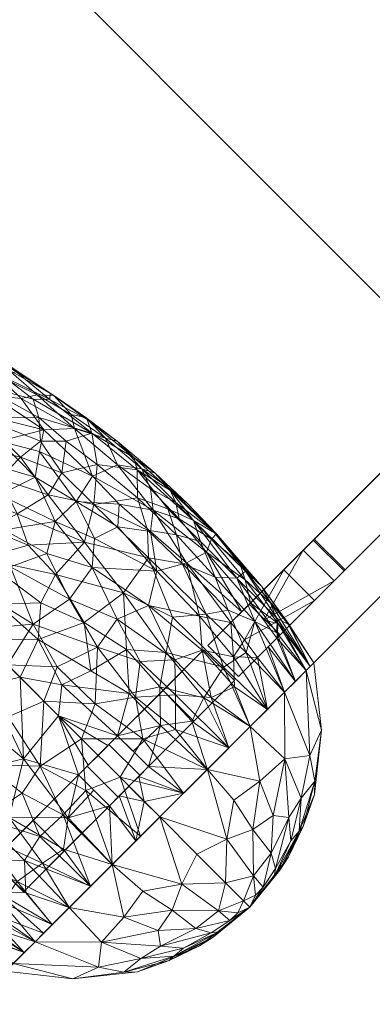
# Model space of a CAD drawing. Header units: inches. Extents: x -774 to 289, y -440 to 407.
# Tile 577 of 656: x 249.45 to 257.53, y 3.12 to 25.71. Entities that reach past the tile are written whole.
import ezdxf

# ---------------------------------------------------------------- set-up
doc = ezdxf.new("R2010")
doc.units = ezdxf.units.IN
doc.header["$MEASUREMENT"] = 0
doc.layers.add('L-SITE', color=91, linetype='Continuous', lineweight=9)

# ---------------------------------------------------------------- blocks, each defined once
blk = doc.blocks.new('Wind Power Generator - 30_ High-322784-_3D_')
at = {"layer": 'L-SITE'}
mesh = blk.add_polyface(dxfattribs=at)
corners = [(12, -12, 4), (12, 12, 4), (-12, 12, 4), (-12, -12, 4)]
mesh.append_faces([[corners[k] for k in face] for face in [(3, 0, 1, 2)]])
mesh = blk.add_polyface(dxfattribs=at)
corners = [(12, -12), (-12, -12), (-12, 12), (12, 12)]
mesh.append_faces([[corners[k] for k in face] for face in [(2, 3, 0, 1)]])
mesh = blk.add_polyface(dxfattribs=at)
corners = [(12, 12, 4), (12, -12, 4), (12, -12), (12, 12)]
mesh.append_faces([[corners[k] for k in face] for face in [(0, 1, 2, 3)]])
mesh = blk.add_polyface(dxfattribs=at)
corners = [(3.534, -1.254, 364), (3.919, -1.073, 364.614), (4.119, -2.446, 364.297), (3.744, -0.986, 369.612), (4.222, -1.152, 368.847), (3.756, -0.143, 369.16), (4.545, -2.965, 364.826), (4.529, -2.192, 365.216), (4.862, -3.167, 365.527), (4.801, -2.284, 366.075), (5.12, -3.443, 366.625), (4.436, -0.688, 366.343), (4.508, -1.264, 365.912), (4.246, -0.509, 365.719), (4.283, -1.179, 365.278), (4.398, -3.838, 364.215), (3.639, -2.57, 363.638), (4.89, -2.439, 367.583), (4.62, -2.347, 368.645), (4.991, -3.445, 368.203), (4.089, -2.078, 369.592), (4.534, -1.081, 367.714), (4.868, -2.205, 366.838), (3.583, -2.649, 370.446), (4.518, -3.562, 369.485), (4.724, -3.172, 368.87), (4.34, -0.182, 367.186), (4.651, -1.394, 366.565), (3.901, 1.04, 366.141), (3.958, 1.166, 367.074), (4.221, 0.027, 366.263), (3.808, 0.376, 365.264), (3.949, -0.404, 365.047), (3.509, 0.078, 364.566), (4.248, -0.53, 368.296), (4.127, 0.527, 367.346), (4.054, 0.297, 368.126), (5.099, -3.349, 367.418), (3.703, 1.019, 368.512), (3.918, 1.025, 367.8)]
mesh.append_faces([[corners[k] for k in face] for face in [(0, 1, 2), (3, 4, 5), (6, 2, 7), (8, 9, 10), (11, 12, 13), (12, 7, 14), (9, 7, 12), (15, 16, 2), (17, 18, 19), (18, 4, 20), (4, 18, 21), (17, 22, 21), (20, 4, 3), (23, 24, 20), (18, 17, 21), (24, 25, 20), (18, 25, 19), (26, 21, 27), (8, 7, 9), (28, 29, 30), (31, 28, 30), (14, 32, 13), (33, 32, 1), (27, 11, 26), (34, 4, 21), (32, 33, 31), (13, 31, 30), (1, 32, 14), (31, 13, 32), (11, 13, 30), (1, 14, 7), (11, 30, 26), (12, 11, 27), (35, 30, 29), (34, 26, 36), (12, 27, 9), (13, 12, 14), (27, 22, 9), (10, 9, 22), (6, 7, 8), (1, 7, 2), (21, 22, 27), (22, 17, 37), (34, 5, 4), (5, 36, 38), (39, 38, 36), (35, 36, 26), (36, 35, 39), (30, 35, 26), (20, 25, 18), (26, 34, 21), (5, 34, 36)]], dxfattribs={"vtx0": -1, "vtx1": -1, "vtx2": -1})
mesh = blk.add_polyface(dxfattribs=at)
corners = [(3.497, -3.304, 363.278), (3.639, -2.57, 363.638), (4.398, -3.838, 364.215), (5.126, -4.671, 368.483), (5.271, -4.375, 367.481), (4.991, -3.445, 368.203), (3.98, -4.125, 363.57), (3.493, -4.467, 363.005), (4.871, -6.915, 364.381), (4.44, -5.381, 363.887), (5.026, -5.604, 364.904), (4.7, -5.266, 369.681), (4.003, -5.861, 370.727), (4.818, -6.461, 369.676), (4.915, -4.316, 365.062), (5.265, -4.971, 365.918), (5.266, -6, 368.516), (3.76, -5.529, 363.071), (5.405, -5.218, 366.918), (5.415, -5.75, 367.691), (5.092, -4.035, 365.769), (3.095, -5.513, 362.53), (3.577, -3.902, 370.797), (3.413, -4.963, 371.152), (3.99, -4.83, 370.576), (4.164, -3.97, 370.161), (3.583, -2.649, 370.446), (5.279, -4.323, 366.743), (5.099, -3.349, 367.418), (4.724, -3.172, 368.87), (4.578, -4.387, 369.659), (4.518, -3.562, 369.485), (3.235, -6.323, 371.452), (4.415, -6.265, 363.721), (4.545, -2.965, 364.826), (4.862, -3.167, 365.527), (4.89, -2.439, 367.583), (4.119, -2.446, 364.297), (5.358, -6.063, 365.826), (5.504, -6.351, 366.957), (5.12, -3.443, 366.625), (4.868, -2.205, 366.838)]
mesh.append_faces([[corners[k] for k in face] for face in [(0, 1, 2), (3, 4, 5), (6, 7, 0), (8, 9, 10), (11, 12, 13), (14, 15, 10), (11, 16, 3), (6, 9, 17), (18, 4, 19), (20, 15, 14), (17, 21, 7), (22, 23, 24), (25, 26, 22), (27, 28, 4), (3, 16, 19), (29, 3, 5), (22, 24, 25), (30, 3, 31), (32, 12, 23), (33, 17, 9), (14, 10, 9), (14, 9, 2), (34, 14, 2), (20, 14, 35), (16, 11, 13), (36, 5, 28), (4, 18, 27), (14, 34, 35), (2, 37, 34), (0, 2, 6), (9, 6, 2), (23, 12, 24), (12, 11, 24), (25, 30, 31), (30, 24, 11), (26, 25, 31), (24, 30, 25), (3, 30, 11), (38, 10, 15), (18, 38, 15), (18, 19, 39), (3, 19, 4), (38, 18, 39), (27, 40, 28), (18, 15, 27), (20, 27, 15), (17, 7, 6), (3, 29, 31), (35, 40, 20), (27, 20, 40), (4, 28, 5), (41, 28, 40)]], dxfattribs={"vtx0": -1, "vtx1": -1, "vtx2": -1})
mesh = blk.add_polyface(dxfattribs=at)
corners = [(0.645, -3.694, 361.86), (1.258, -3.533, 362.005), (1.284, -4.506, 361.845), (0.593, -4.504, 361.721), (0, -3.75, 361.81), (2.63, -4.176, 362.442), (1.814, -3.282, 362.231), (2.301, -2.961, 362.518), (2.132, -4.817, 362.087), (0.787, -5.594, 361.612), (0, -5.917, 361.526), (0, -4.813, 361.645), (3.095, -5.513, 362.53), (3.493, -4.467, 363.005), (2.715, -2.587, 362.851), (2.952, -3.49, 362.789), (3.497, -3.304, 363.278), (2.893, -3.909, 371.342), (3.577, -3.902, 370.797), (3.025, -2.984, 371.035), (0.897, -3.74, 372.11), (1.3, -4.916, 372.209), (1.901, -4.565, 371.97), (0, -6.263, 372.499), (0.831, -5.927, 372.411), (0, -5.101, 372.391), (0.567, -4.7, 372.31), (0, -3.982, 372.23), (2.23, -3.882, 371.712), (2.607, -4.769, 371.671), (1.635, -5.519, 361.814), (2.275, -5.453, 371.931), (1.607, -3.196, 371.825), (0, -2.909, 372.027), (2.443, -5.89, 362.104), (1.546, -6.599, 372.297), (3.235, -6.323, 371.452), (3.413, -4.963, 371.152), (3.583, -2.649, 370.446), (2.264, -3.03, 371.516), (0.904, -2.637, 371.886), (2.244, -6.379, 372.028), (3.76, -5.529, 363.071), (3.457, -6.426, 362.71)]
mesh.append_faces([[corners[k] for k in face] for face in [(23, 24, 25), (4, 3, 11)]], dxfattribs={"vtx0": -1, "vtx1": -1})
mesh.append_faces([[corners[k] for k in face] for face in [(5, 8, 6), (12, 5, 13), (13, 5, 15), (16, 15, 14), (0, 2, 3), (17, 18, 19), (20, 21, 22), (28, 29, 17), (8, 30, 2), (22, 31, 29), (22, 32, 20), (2, 30, 9), (13, 15, 16), (5, 7, 15), (8, 34, 30), (35, 21, 24), (29, 31, 36), (37, 18, 17), (8, 2, 1), (12, 8, 5), (26, 24, 21), (9, 11, 3), (12, 34, 8), (38, 19, 18), (9, 3, 2), (39, 28, 17), (39, 17, 19), (37, 17, 29), (36, 37, 29), (32, 28, 39), (22, 29, 28), (32, 40, 20), (33, 20, 40), (26, 20, 27), (22, 28, 32), (31, 21, 41), (21, 31, 22), (24, 26, 25), (20, 26, 21), (42, 43, 12), (21, 35, 41)]], dxfattribs={"vtx0": -1, "vtx1": -1, "vtx2": -1})
mesh.append_faces([[corners[k] for k in face] for face in [(3, 4, 0), (5, 6, 7), (9, 10, 11), (26, 27, 25)]], dxfattribs={"vtx0": -1, "vtx2": -1})
mesh.append_faces([[corners[k] for k in face] for face in [(0, 1, 2), (7, 14, 15), (1, 6, 8), (33, 27, 20)]], dxfattribs={"vtx1": -1, "vtx2": -1})
mesh = blk.add_polyface(dxfattribs=at)
corners = [(-1.943, -6.375, 372.152), (-1.41, -7.313, 372.358), (-0.957, -5.966, 372.393), (-0.636, -7.062, 372.499), (-1.269, -8.848, 372.349), (0, -7.469, 372.541), (0, -6.263, 372.499), (-2.006, -8.387, 372.146), (0, -9.46, 361.555), (-1.115, -9.239, 361.649), (0, -8.242, 361.471), (-1.949, -5.116, 372.029), (-2.859, -6.039, 371.679), (-0.835, -7.92, 361.525), (0, -7.06, 361.465), (0, -8.715, 372.506), (0, -5.917, 361.526), (-1.182, -6.854, 361.599), (-1.845, -9.387, 361.87), (-1.978, -8.317, 361.84), (-2.002, -7.178, 361.837), (-1.647, -6.08, 361.767), (-2.448, -9.564, 371.851), (-3.49, -8.914, 362.758), (-3.955, -8.025, 363.127), (-3.155, -8.009, 362.451), (-2.8, -6.884, 362.231), (-0.815, -5.603, 361.616), (-3.96, -9.353, 363.248), (-3.614, -6.813, 362.818), (-2.553, -5.735, 362.176), (-3.558, -7.512, 371.248), (-3.562, -6.099, 371.175), (-3.165, -5.35, 362.6), (-4.132, -5.858, 363.417), (-2.116, -7.417, 372.121), (-2.767, -7.795, 371.799), (-2.536, -7.918, 362.077), (-2.884, -9.169, 362.349), (-3.166, -9.48, 371.427), (-3.528, -8.609, 371.235), (-4.198, -8.287, 370.595), (-4.124, -6.777, 370.678)]
mesh.append_faces([[corners[k] for k in face] for face in [(8, 9, 10), (5, 4, 15)]], dxfattribs={"vtx0": -1, "vtx1": -1})
mesh.append_faces([[corners[k] for k in face] for face in [(0, 1, 2), (3, 4, 5), (4, 1, 7), (2, 1, 3), (11, 12, 0), (9, 13, 10), (18, 19, 9), (19, 17, 13), (20, 21, 17), (4, 7, 22), (0, 2, 11), (23, 24, 25), (26, 21, 20), (19, 13, 9), (17, 14, 13), (16, 17, 27), (21, 27, 17), (23, 28, 24), (26, 29, 30), (31, 12, 32), (30, 29, 33), (34, 33, 29), (7, 35, 36), (36, 0, 12), (20, 17, 19), (19, 37, 20), (37, 26, 20), (37, 38, 25), (38, 19, 18), (12, 31, 36), (22, 36, 39), (40, 36, 31), (36, 40, 39), (41, 40, 31), (38, 23, 25), (25, 24, 29), (38, 37, 19), (26, 37, 25), (29, 26, 25), (26, 30, 21), (2, 3, 6), (4, 3, 1), (35, 7, 1), (36, 22, 7), (1, 0, 35), (0, 36, 35), (31, 32, 42)]], dxfattribs={"vtx0": -1, "vtx1": -1, "vtx2": -1})
mesh.append_faces([[corners[k] for k in face] for face in [(13, 14, 10)]], dxfattribs={"vtx0": -1, "vtx2": -1})
mesh.append_faces([[corners[k] for k in face] for face in [(5, 6, 3), (16, 14, 17)]], dxfattribs={"vtx1": -1, "vtx2": -1})
mesh = blk.add_polyface(dxfattribs=at)
corners = [(4.66, -10, 364.309), (4.556, -8.312, 363.873), (5.056, -8.464, 364.785), (3.902, -9.389, 363.193), (3.941, -7.965, 363.11), (4.871, -6.915, 364.381), (4.485, -7.219, 363.751), (4.415, -6.265, 363.721), (5.54, -7.366, 366.943), (5.515, -8.329, 366.662), (5.484, -6.822, 366.305), (5.412, -9.191, 366.203), (5.346, -8.338, 365.605), (5.154, -7.482, 364.964), (4.475, -8.251, 370.246), (4.455, -7.146, 370.289), (4.022, -7.619, 370.812), (5.358, -6.063, 365.826), (5.364, -7.16, 365.626), (5.172, -6.527, 365.086), (5.352, -7.739, 368.434), (5.502, -8.279, 367.529), (5.473, -6.879, 367.792), (5.415, -5.75, 367.691), (5.266, -6, 368.516), (4.003, -5.861, 370.727), (4.818, -6.461, 369.676), (5.133, -8.191, 369.059), (5.129, -7.136, 369.087), (5.393, -9.908, 367.018), (5.234, -9.538, 365.531), (5.122, -9.379, 368.869), (5.377, -9.407, 367.892), (4.789, -9.01, 369.675), (4.022, -6.614, 363.221), (5.026, -5.604, 364.904), (4.848, -7.696, 369.684), (4.048, -9.464, 370.641), (4.464, -9.752, 370.06), (3.76, -5.529, 363.071), (4.44, -5.381, 363.887), (5.504, -6.351, 366.957)]
mesh.append_faces([[corners[k] for k in face] for face in [(0, 1, 2), (3, 4, 1), (5, 6, 7), (8, 9, 10), (1, 6, 5), (11, 12, 9), (13, 12, 2), (14, 15, 16), (17, 10, 18), (1, 5, 2), (2, 5, 13), (18, 13, 19), (18, 19, 17), (20, 21, 22), (22, 23, 24), (25, 15, 26), (27, 20, 28), (9, 21, 29), (2, 12, 30), (9, 12, 18), (20, 31, 32), (31, 27, 33), (9, 8, 21), (24, 26, 28), (6, 4, 34), (17, 19, 35), (14, 33, 36), (15, 14, 36), (37, 14, 16), (15, 36, 26), (25, 16, 15), (28, 26, 36), (27, 28, 36), (24, 28, 20), (33, 27, 36), (31, 20, 27), (14, 38, 33), (4, 6, 1), (7, 6, 34), (39, 7, 34), (5, 7, 40), (19, 5, 35), (12, 13, 18), (5, 19, 13), (10, 17, 41), (8, 10, 41), (9, 18, 10), (22, 8, 41), (23, 22, 41), (24, 20, 22), (22, 21, 8), (20, 32, 21)]], dxfattribs={"vtx0": -1, "vtx1": -1, "vtx2": -1})
mesh = blk.add_polyface(dxfattribs=at)
corners = [(3.25, -8.384, 362.534), (3.941, -7.965, 363.11), (3.902, -9.389, 363.193), (1.748, -8.234, 361.754), (0.787, -9.121, 361.581), (0.771, -7.899, 361.516), (0, -5.917, 361.526), (1.077, -6.821, 361.578), (0, -7.06, 361.465), (0, -8.242, 361.471), (2.794, -9.698, 362.357), (2.519, -8.105, 362.073), (1.635, -5.519, 361.814), (2.07, -6.999, 361.868), (0, -7.469, 372.541), (0.554, -8.271, 372.5), (0.905, -7.148, 372.463), (3.446, -8.964, 371.272), (3.05, -7.775, 371.625), (2.773, -9.434, 371.689), (0.831, -5.927, 372.411), (0, -6.263, 372.499), (2.244, -6.379, 372.028), (1.93, -7.621, 372.194), (0, -8.715, 372.506), (2.952, -6.859, 362.325), (2.443, -5.89, 362.104), (3.095, -5.513, 362.53), (0, -9.46, 361.555), (0.787, -5.594, 361.612), (1.546, -6.599, 372.297), (2.205, -9.161, 361.991), (3.457, -6.426, 362.71), (1.256, -8.513, 372.372), (1.509, -9.502, 372.227), (2.173, -8.744, 372.057), (3.235, -6.323, 371.452), (4.022, -7.619, 370.812), (1.555, -9.664, 361.805), (4.003, -5.861, 370.727), (2.275, -5.453, 371.931), (0.634, -10, 372.344), (3.76, -5.529, 363.071), (4.022, -6.614, 363.221), (4.048, -9.464, 370.641)]
mesh.append_faces([[corners[k] for k in face] for face in [(6, 7, 8), (14, 16, 21)]], dxfattribs={"vtx0": -1, "vtx1": -1})
mesh.append_faces([[corners[k] for k in face] for face in [(0, 1, 2), (3, 4, 5), (9, 5, 4), (0, 10, 11), (12, 13, 7), (14, 15, 16), (17, 18, 19), (20, 21, 16), (18, 22, 23), (25, 26, 27), (29, 7, 6), (12, 26, 13), (23, 22, 30), (11, 10, 31), (27, 32, 25), (25, 32, 1), (23, 16, 33), (33, 34, 35), (23, 35, 18), (36, 22, 18), (18, 37, 36), (3, 31, 38), (16, 23, 30), (8, 7, 5), (3, 5, 7), (7, 29, 12), (26, 25, 13), (11, 25, 0), (3, 7, 13), (31, 3, 11), (3, 13, 11), (25, 11, 13), (3, 38, 4), (18, 35, 19), (33, 35, 23), (18, 17, 37), (39, 36, 37), (25, 1, 0), (34, 33, 15), (36, 40, 22), (41, 15, 24), (16, 15, 33), (32, 42, 43), (1, 32, 43), (37, 17, 44), (16, 30, 20)]], dxfattribs={"vtx0": -1, "vtx1": -1, "vtx2": -1})
mesh.append_faces([[corners[k] for k in face] for face in [(15, 14, 24), (4, 28, 9)]], dxfattribs={"vtx0": -1, "vtx2": -1})
mesh.append_faces([[corners[k] for k in face] for face in [(9, 8, 5)]], dxfattribs={"vtx1": -1, "vtx2": -1})
mesh = blk.add_polyface(dxfattribs=at)
corners = [(-4.981, -10, 364.964), (-4.916, -10.501, 365), (-5.082, -10.776, 365.639), (-5.129, -9.5, 368.814), (-5.361, -9.567, 367.887), (-5.111, -10.768, 368.254), (-5.423, -9.173, 366.271), (-5.25, -9.581, 365.604), (-5.278, -10.316, 366.216), (-4.839, -11, 365.043), (-4.755, -12, 365.455), (-4.878, -12, 366.227), (-4.565, -11, 364.469), (-4.045, -12, 364.061), (-4.4, -12, 364.758), (-4.878, -12, 367.773), (-5.223, -10.849, 367.514), (-4.366, -10, 363.855), (-4.706, -10, 364.391), (-4.61, -8.608, 363.978), (-3.851, -10.601, 363.371), (-3.96, -9.353, 363.248), (-4.301, -10.501, 363.891), (-4.224, -11, 363.933), (-5, -12, 367), (-5.111, -8.68, 364.947), (-5.395, -9.896, 367.031), (-5.231, -10.931, 366.88), (-5.52, -8.287, 366.725), (-4.358, -10.907, 369.905), (-4.045, -12, 369.939), (-3.943, -10.842, 370.465), (-5.492, -8.473, 367.547), (-4.755, -12, 368.545), (-4.891, -10.96, 368.844), (-4.742, -10.413, 369.415), (-4.4, -12, 369.242), (-4.388, -9.764, 370.166), (-4.882, -9.401, 369.425), (-5.148, -8.437, 368.995), (-3.769, -12, 363.785), (-3.492, -12, 370.492), (-3.809, -9.602, 370.869), (-4.198, -8.287, 370.595), (-4.838, -8.436, 369.659)]
mesh.append_faces([[corners[k] for k in face] for face in [(17, 20, 22), (22, 20, 23), (0, 25, 18), (41, 31, 30), (36, 34, 33)]], dxfattribs={"vtx0": -1, "vtx1": -1})
mesh.append_faces([[corners[k] for k in face] for face in [(3, 4, 5), (6, 7, 8), (9, 10, 2), (11, 8, 2), (15, 5, 16), (7, 0, 2), (20, 17, 21), (8, 7, 2), (19, 21, 17), (26, 16, 4), (28, 6, 26), (29, 30, 31), (25, 0, 7), (26, 6, 8), (16, 27, 24), (26, 4, 32), (34, 5, 33), (34, 3, 5), (35, 36, 29), (31, 37, 29), (35, 38, 3), (39, 3, 38), (40, 23, 20), (31, 42, 37), (43, 37, 42), (38, 37, 44), (4, 16, 5), (16, 26, 27), (37, 35, 29), (35, 34, 36), (26, 8, 27), (11, 27, 8), (3, 34, 35), (37, 38, 35)]], dxfattribs={"vtx0": -1, "vtx1": -1, "vtx2": -1})
mesh.append_faces([[corners[k] for k in face] for face in [(12, 13, 14), (2, 10, 11), (13, 12, 23), (16, 24, 15), (2, 1, 9), (27, 11, 24), (5, 15, 33)]], dxfattribs={"vtx0": -1, "vtx2": -1})
mesh.append_faces([[corners[k] for k in face] for face in [(0, 1, 2), (17, 18, 19), (9, 12, 14), (14, 10, 9), (40, 13, 23), (36, 30, 29)]], dxfattribs={"vtx1": -1, "vtx2": -1})
mesh = blk.add_polyface(dxfattribs=at)
corners = [(0.318, -11, 372.21), (0.773, -12, 371.878), (0.634, -11, 372.181), (0.991, -10.458, 361.779), (1.545, -12, 362.245), (0.773, -12, 362.122), (0, -10.713, 361.728), (0, -9.46, 361.555), (0.787, -9.121, 361.581), (2.237, -10.279, 362.149), (2.775, -10.896, 362.556), (2.242, -12, 362.6), (1.675, -10.839, 362.025), (1.555, -9.664, 361.805), (3.321, -11.103, 362.999), (3.492, -12, 363.508), (2.939, -12, 362.955), (3.795, -10.601, 363.313), (3.394, -9.982, 362.821), (2.077, -10.964, 371.796), (2.113, -9.891, 371.964), (1.498, -10.526, 372.087), (2.651, -10.783, 371.543), (2.242, -12, 371.4), (2.939, -12, 371.045), (0.634, -10, 372.344), (0.634, -10.501, 372.269), (0.318, -10, 372.372), (0, -8.715, 372.506), (0, -10, 372.381), (1.509, -9.502, 372.227), (0.554, -8.271, 372.5), (1.545, -12, 371.755), (0, -11, 372.22), (0, -11.498, 372.118), (0, -12, 372), (3.25, -8.384, 362.534), (3.902, -9.389, 363.193), (2.794, -9.698, 362.357), (3.468, -10.606, 370.995), (2.773, -9.434, 371.689), (0, -12, 362), (2.205, -9.161, 361.991), (3.492, -12, 370.492), (4.048, -9.464, 370.641), (3.446, -8.964, 371.272), (2.173, -8.744, 372.057)]
mesh.append_faces([[corners[k] for k in face] for face in [(27, 28, 29)]], dxfattribs={"vtx0": -1})
mesh.append_faces([[corners[k] for k in face] for face in [(0, 1, 2), (4, 12, 11)]], dxfattribs={"vtx0": -1, "vtx1": -1})
mesh.append_faces([[corners[k] for k in face] for face in [(6, 3, 5), (7, 8, 3), (9, 10, 11), (12, 3, 13), (17, 14, 18), (19, 20, 21), (30, 31, 25), (2, 32, 21), (1, 0, 34), (21, 30, 25), (19, 22, 20), (8, 13, 3), (18, 14, 10), (36, 37, 18), (18, 10, 38), (39, 40, 22), (15, 14, 17), (10, 14, 16), (10, 9, 38), (42, 38, 9), (36, 18, 38), (39, 22, 24), (22, 40, 20), (39, 44, 45), (13, 42, 9), (13, 9, 12), (46, 20, 40), (30, 21, 20), (11, 12, 9), (3, 12, 4), (32, 19, 21), (22, 19, 23), (46, 30, 20), (39, 45, 40)]], dxfattribs={"vtx0": -1, "vtx1": -1, "vtx2": -1})
mesh.append_faces([[corners[k] for k in face] for face in [(3, 4, 5), (14, 15, 16), (22, 23, 24), (21, 25, 26), (28, 27, 25), (21, 26, 2), (2, 1, 32), (10, 16, 11), (39, 24, 43)]], dxfattribs={"vtx0": -1, "vtx2": -1})
mesh.append_faces([[corners[k] for k in face] for face in [(35, 1, 34), (41, 6, 5)]], dxfattribs={"vtx1": -1})
mesh.append_faces([[corners[k] for k in face] for face in [(6, 7, 3), (32, 23, 19)]], dxfattribs={"vtx1": -1, "vtx2": -1})
mesh.append_faces([[corners[k] for k in face] for face in [(0, 33, 34)]], dxfattribs={"vtx2": -1})
mesh = blk.add_polyface(dxfattribs=at)
corners = [(3.902, -9.389, 363.193), (4.311, -10, 363.779), (3.795, -10.601, 363.313), (4.804, -11, 364.959), (4.4, -12, 364.758), (4.52, -11, 364.39), (5.393, -9.908, 367.018), (5.412, -9.191, 366.203), (5.515, -8.329, 366.662), (5.056, -8.464, 364.785), (5.234, -9.538, 365.531), (4.945, -10, 364.878), (4.17, -11, 363.86), (4.045, -12, 364.061), (3.492, -12, 363.508), (4.246, -10.501, 363.816), (5.268, -10.323, 366.157), (5.061, -10.78, 365.566), (4.878, -12, 366.227), (4.881, -10.501, 364.915), (4.755, -12, 365.455), (4.556, -8.312, 363.873), (4.66, -10, 364.309), (3.394, -9.982, 362.821), (5.377, -9.407, 367.892), (5.124, -10.686, 368.259), (5.212, -10.952, 367.418), (5.226, -10.937, 366.752), (4.878, -12, 367.773), (4.755, -12, 368.545), (4.714, -10.37, 369.483), (4.045, -12, 369.939), (4.4, -12, 369.242), (4.887, -10.917, 368.877), (4.072, -10.734, 370.343), (5.346, -8.338, 365.605), (5.122, -9.379, 368.869), (5, -12, 367), (4.789, -9.01, 369.675), (4.464, -9.752, 370.06), (4.475, -8.251, 370.246), (4.048, -9.464, 370.641), (3.492, -12, 370.492), (3.468, -10.606, 370.995), (5.502, -8.279, 367.529)]
mesh.append_faces([[corners[k] for k in face] for face in [(3, 4, 5), (4, 3, 20), (28, 25, 29), (20, 17, 18), (37, 26, 28), (18, 27, 37)]], dxfattribs={"vtx0": -1, "vtx1": -1})
mesh.append_faces([[corners[k] for k in face] for face in [(0, 1, 2), (6, 7, 8), (9, 10, 11), (16, 17, 10), (16, 18, 17), (17, 11, 10), (20, 3, 17), (23, 0, 2), (12, 14, 2), (7, 6, 16), (24, 25, 26), (18, 16, 27), (16, 10, 7), (21, 1, 0), (29, 25, 33), (30, 34, 31), (35, 7, 10), (26, 25, 28), (27, 6, 26), (33, 36, 30), (36, 38, 30), (25, 24, 36), (30, 39, 34), (39, 40, 41), (27, 26, 37), (26, 6, 24), (16, 6, 27), (39, 30, 38), (39, 41, 34), (41, 43, 34), (42, 34, 43), (44, 24, 6), (36, 33, 25), (32, 33, 30)]], dxfattribs={"vtx0": -1, "vtx1": -1, "vtx2": -1})
mesh.append_faces([[corners[k] for k in face] for face in [(12, 13, 14), (13, 12, 5), (2, 1, 15), (17, 19, 11), (5, 4, 13), (17, 3, 19), (21, 22, 1), (30, 31, 32), (34, 42, 31), (33, 32, 29)]], dxfattribs={"vtx0": -1, "vtx2": -1})
mesh.append_faces([[corners[k] for k in face] for face in [(15, 12, 2), (11, 22, 9)]], dxfattribs={"vtx1": -1, "vtx2": -1})
mesh = blk.add_polyface(dxfattribs=at)
corners = [(-0.318, -10, 372.372), (0, -8.715, 372.506), (-0.634, -10, 372.344), (0, -10, 372.381), (-1.269, -8.848, 372.349), (-1.498, -10.526, 372.087), (-0.773, -12, 371.878), (0, -11.498, 372.118), (-0.318, -11, 372.21), (0, -11, 372.22), (-0.634, -11, 372.181), (-0.634, -10.501, 372.269), (0, -12, 372), (-1.545, -12, 371.755), (-2.939, -12, 371.045), (-2.65, -10.848, 371.53), (-3.361, -10.732, 371.058), (-2.079, -10.961, 371.796), (-2.448, -9.564, 371.851), (-3.943, -10.842, 370.465), (-3.492, -12, 370.492), (-3.399, -11.056, 363.052), (-3.492, -12, 363.508), (-3.851, -10.601, 363.371), (-3.49, -8.914, 362.758), (-3.447, -9.982, 362.865), (-3.96, -9.353, 363.248), (-2.259, -10.374, 362.175), (-2.901, -10.511, 362.557), (-2.884, -9.169, 362.349), (-3.769, -12, 363.785), (-1.845, -9.387, 361.87), (-1.531, -10.398, 361.901), (0, -9.46, 361.555), (0, -10.713, 361.728), (-0.767, -10.371, 361.728), (-1.115, -9.239, 361.649), (-3.809, -9.602, 370.869), (-1.545, -12, 362.245), (-2.242, -12, 362.6), (-3.166, -9.48, 371.427), (0, -12, 362), (-0.621, -12, 362.098), (-2.242, -12, 371.4), (-2.939, -12, 362.955), (-3.528, -8.609, 371.235)]
mesh.append_faces([[corners[k] for k in face] for face in [(1, 0, 3), (8, 7, 9)]], dxfattribs={"vtx0": -1})
mesh.append_faces([[corners[k] for k in face] for face in [(0, 1, 2), (10, 6, 8), (11, 5, 10), (2, 5, 11), (43, 15, 14), (38, 35, 42), (44, 28, 39), (13, 17, 43)]], dxfattribs={"vtx0": -1, "vtx1": -1})
mesh.append_faces([[corners[k] for k in face] for face in [(4, 5, 2), (6, 7, 8), (10, 5, 13), (14, 15, 16), (17, 18, 15), (16, 19, 20), (21, 22, 23), (24, 25, 26), (5, 4, 18), (27, 28, 29), (29, 28, 25), (31, 32, 27), (26, 25, 23), (35, 32, 36), (19, 16, 37), (1, 4, 2), (21, 23, 25), (40, 37, 16), (35, 36, 33), (13, 5, 17), (34, 42, 35), (28, 44, 21), (17, 15, 43), (40, 16, 15), (40, 15, 18), (37, 40, 45), (28, 21, 25), (25, 24, 29), (27, 39, 28), (35, 38, 32), (18, 17, 5), (32, 31, 36), (29, 31, 27), (32, 39, 27)]], dxfattribs={"vtx0": -1, "vtx1": -1, "vtx2": -1})
mesh.append_faces([[corners[k] for k in face] for face in [(10, 13, 6), (23, 22, 30), (32, 38, 39)]], dxfattribs={"vtx0": -1, "vtx2": -1})
mesh.append_faces([[corners[k] for k in face] for face in [(33, 34, 35), (20, 14, 16), (44, 22, 21)]], dxfattribs={"vtx1": -1, "vtx2": -1})
mesh.append_faces([[corners[k] for k in face] for face in [(6, 12, 7), (34, 41, 42)]], dxfattribs={"vtx2": -1})
mesh = blk.add_polyface(dxfattribs=at)
corners = [(-0.634, -10, 374.321), (-2.108, -10, 373.882), (-3.423, -10, 373.086), (-0.353, -10, 413), (0.353, -10, 413), (3.423, -10, 373.086), (2.108, -10, 373.882), (0.634, -10, 374.321), (0.634, -10, 372.344), (0.318, -10, 372.372), (0, -10, 372.381), (-0.318, -10, 372.372), (-0.634, -10, 372.344)]
mesh.append_faces([[corners[k] for k in face] for face in [(9, 7, 8), (6, 4, 5)]], dxfattribs={"vtx0": -1})
mesh.append_faces([[corners[k] for k in face] for face in [(4, 7, 0)]], dxfattribs={"vtx0": -1, "vtx1": -1, "vtx2": -1})
mesh.append_faces([[corners[k] for k in face] for face in [(7, 9, 10)]], dxfattribs={"vtx0": -1, "vtx2": -1})
mesh.append_faces([[corners[k] for k in face] for face in [(6, 7, 4)]], dxfattribs={"vtx1": -1, "vtx2": -1})
mesh.append_faces([[corners[k] for k in face] for face in [(10, 11, 0, 7)]], dxfattribs={"vtx1": -1, "vtx2": -1, "vtx3": -1})
mesh.append_faces([[corners[k] for k in face] for face in [(0, 1, 3, 4)]], dxfattribs={"vtx1": -1, "vtx3": -1})
mesh.append_faces([[corners[k] for k in face] for face in [(11, 12, 0), (1, 2, 3)]], dxfattribs={"vtx2": -1})
mesh = blk.add_polyface(dxfattribs=at)
corners = [(-3.423, -11, 373.086), (-0.353, -11, 413), (-0.353, -10, 413), (-3.423, -10, 373.086)]
mesh.append_faces([[corners[k] for k in face] for face in [(0, 1, 2, 3)]])
mesh = blk.add_polyface(dxfattribs=at)
corners = [(-0.634, -11, 374.321), (-2.108, -11, 373.882), (-3.423, -11, 373.086), (-3.423, -10, 373.086), (-2.108, -10, 373.882), (-0.634, -10, 374.321)]
mesh.append_faces([[corners[k] for k in face] for face in [(1, 2, 3, 4), (4, 5, 0, 1)]], dxfattribs={"vtx3": -1})
mesh = blk.add_polyface(dxfattribs=at)
corners = [(-0.634, -11, 374.321), (-0.634, -10, 374.321), (-0.634, -10, 372.344), (-0.634, -10.501, 372.269), (-0.634, -11, 372.181)]
mesh.append_faces([[corners[k] for k in face] for face in [(4, 0, 3)]], dxfattribs={"vtx1": -1})
mesh.append_faces([[corners[k] for k in face] for face in [(1, 2, 3, 0)]], dxfattribs={"vtx2": -1})
mesh = blk.add_polyface(dxfattribs=at)
corners = [(-0.353, -11, 413), (0.353, -11, 413), (0.353, -10, 413), (-0.353, -10, 413)]
mesh.append_faces([[corners[k] for k in face] for face in [(0, 1, 2, 3)]])
mesh = blk.add_polyface(dxfattribs=at)
corners = [(0.353, -11, 413), (3.423, -11, 373.086), (3.423, -10, 373.086), (0.353, -10, 413)]
mesh.append_faces([[corners[k] for k in face] for face in [(0, 1, 2, 3)]])
mesh = blk.add_polyface(dxfattribs=at)
corners = [(0.634, -10, 374.321), (0.634, -11, 374.321), (0.634, -11, 372.181), (0.634, -10.501, 372.269), (0.634, -10, 372.344)]
mesh.append_faces([[corners[k] for k in face] for face in [(1, 2, 3)]], dxfattribs={"vtx2": -1})
mesh.append_faces([[corners[k] for k in face] for face in [(3, 4, 0, 1)]], dxfattribs={"vtx3": -1})
mesh = blk.add_polyface(dxfattribs=at)
corners = [(3.423, -11, 373.086), (2.108, -11, 373.882), (0.634, -11, 374.321), (0.634, -10, 374.321), (2.108, -10, 373.882), (3.423, -10, 373.086)]
mesh.append_faces([[corners[k] for k in face] for face in [(1, 4, 5, 0)]], dxfattribs={"vtx0": -1})
mesh.append_faces([[corners[k] for k in face] for face in [(1, 2, 3, 4)]], dxfattribs={"vtx3": -1})
mesh = blk.add_polyface(dxfattribs=at)
corners = [(6.658, -10, 363.889), (7.014, -10, 365.384), (6.982, -10, 366.922), (40.014, -10, 344.306), (39.661, -10, 343.694), (3.559, -10, 360.993), (4.906, -10, 361.734), (6.023, -10, 362.79), (4.311, -10, 363.779), (4.66, -10, 364.309), (4.945, -10, 364.878)]
mesh.append_faces([[corners[k] for k in face] for face in [(9, 7, 8), (3, 1, 2), (6, 4, 5)]], dxfattribs={"vtx0": -1})
mesh.append_faces([[corners[k] for k in face] for face in [(4, 7, 0)]], dxfattribs={"vtx0": -1, "vtx1": -1, "vtx2": -1})
mesh.append_faces([[corners[k] for k in face] for face in [(6, 7, 4)]], dxfattribs={"vtx1": -1, "vtx2": -1})
mesh.append_faces([[corners[k] for k in face] for face in [(0, 1, 3, 4)]], dxfattribs={"vtx1": -1, "vtx3": -1})
mesh.append_faces([[corners[k] for k in face] for face in [(9, 10, 0, 7)]], dxfattribs={"vtx2": -1, "vtx3": -1})
mesh = blk.add_polyface(dxfattribs=at)
corners = [(3.559, -11, 360.993), (4.906, -11, 361.734), (6.023, -11, 362.79), (6.023, -10, 362.79), (4.906, -10, 361.734), (3.559, -10, 360.993)]
mesh.append_faces([[corners[k] for k in face] for face in [(1, 4, 5, 0)]], dxfattribs={"vtx0": -1})
mesh.append_faces([[corners[k] for k in face] for face in [(1, 2, 3, 4)]], dxfattribs={"vtx3": -1})
mesh = blk.add_polyface(dxfattribs=at)
corners = [(39.661, -11, 343.694), (3.559, -11, 360.993), (3.559, -10, 360.993), (39.661, -10, 343.694)]
mesh.append_faces([[corners[k] for k in face] for face in [(0, 1, 2, 3)]])
mesh = blk.add_polyface(dxfattribs=at)
corners = [(6.023, -10, 362.79), (6.023, -11, 362.79), (4.17, -11, 363.86), (4.246, -10.501, 363.816), (4.311, -10, 363.779)]
mesh.append_faces([[corners[k] for k in face] for face in [(3, 0, 1)]], dxfattribs={"vtx0": -1, "vtx2": -1})
mesh.append_faces([[corners[k] for k in face] for face in [(1, 2, 3), (3, 4, 0)]], dxfattribs={"vtx2": -1})
mesh = blk.add_polyface(dxfattribs=at)
corners = [(6.658, -11, 363.889), (6.658, -10, 363.889), (4.945, -10, 364.878), (4.881, -10.501, 364.915), (4.804, -11, 364.959)]
mesh.append_faces([[corners[k] for k in face] for face in [(3, 1, 2)]], dxfattribs={"vtx0": -1})
mesh.append_faces([[corners[k] for k in face] for face in [(1, 3, 0)]], dxfattribs={"vtx0": -1, "vtx1": -1})
mesh.append_faces([[corners[k] for k in face] for face in [(4, 0, 3)]], dxfattribs={"vtx1": -1})
mesh = blk.add_polyface(dxfattribs=at)
corners = [(6.658, -11, 363.889), (7.014, -11, 365.384), (6.982, -11, 366.922), (6.982, -10, 366.922), (7.014, -10, 365.384), (6.658, -10, 363.889)]
mesh.append_faces([[corners[k] for k in face] for face in [(1, 2, 3, 4), (4, 5, 0, 1)]], dxfattribs={"vtx3": -1})
mesh = blk.add_polyface(dxfattribs=at)
corners = [(6.982, -11, 366.922), (40.014, -11, 344.306), (40.014, -10, 344.306), (6.982, -10, 366.922)]
mesh.append_faces([[corners[k] for k in face] for face in [(0, 1, 2, 3)]])
mesh = blk.add_polyface(dxfattribs=at)
corners = [(0.634, -11, 374.321), (2.108, -11, 373.882), (3.423, -11, 373.086), (0.353, -11, 413), (-0.353, -11, 413), (-3.423, -11, 373.086), (-2.108, -11, 373.882), (-0.634, -11, 374.321), (-0.634, -11, 372.181), (-0.318, -11, 372.21), (0, -11, 372.22), (0.318, -11, 372.21), (0.634, -11, 372.181)]
mesh.append_faces([[corners[k] for k in face] for face in [(6, 4, 5), (3, 1, 2)]], dxfattribs={"vtx0": -1})
mesh.append_faces([[corners[k] for k in face] for face in [(7, 10, 0, 3)]], dxfattribs={"vtx0": -1, "vtx1": -1, "vtx2": -1, "vtx3": -1})
mesh.append_faces([[corners[k] for k in face] for face in [(4, 6, 7, 3), (3, 0, 1), (0, 10, 11)]], dxfattribs={"vtx0": -1, "vtx2": -1})
mesh.append_faces([[corners[k] for k in face] for face in [(8, 9, 7)]], dxfattribs={"vtx1": -1})
mesh.append_faces([[corners[k] for k in face] for face in [(9, 10, 7)]], dxfattribs={"vtx1": -1, "vtx2": -1})
mesh.append_faces([[corners[k] for k in face] for face in [(11, 12, 0)]], dxfattribs={"vtx2": -1})
mesh = blk.add_polyface(dxfattribs=at)
corners = [(6.023, -11, 362.79), (4.906, -11, 361.734), (3.559, -11, 360.993), (39.661, -11, 343.694), (40.014, -11, 344.306), (6.982, -11, 366.922), (7.014, -11, 365.384), (6.658, -11, 363.889), (4.804, -11, 364.959), (4.52, -11, 364.39), (4.17, -11, 363.86)]
mesh.append_faces([[corners[k] for k in face] for face in [(6, 4, 5)]], dxfattribs={"vtx0": -1})
mesh.append_faces([[corners[k] for k in face] for face in [(7, 9, 0, 3)]], dxfattribs={"vtx0": -1, "vtx1": -1, "vtx2": -1, "vtx3": -1})
mesh.append_faces([[corners[k] for k in face] for face in [(4, 6, 7, 3), (3, 0, 1)]], dxfattribs={"vtx0": -1, "vtx2": -1})
mesh.append_faces([[corners[k] for k in face] for face in [(8, 9, 7)]], dxfattribs={"vtx1": -1})
mesh.append_faces([[corners[k] for k in face] for face in [(9, 10, 0), (1, 2, 3)]], dxfattribs={"vtx2": -1})
mesh = blk.add_polyface(dxfattribs=at)
corners = [(12, -12, 4), (-12, -12, 4), (-12, -12), (12, -12)]
mesh.append_faces([[corners[k] for k in face] for face in [(0, 1, 2, 3)]])
mesh = blk.add_polyface(dxfattribs=at)
corners = [(0, -12, 372), (-1.545, -12, 371.755), (-2.939, -12, 371.045), (-4.045, -12, 369.939), (-4.755, -12, 368.545), (-5, -12, 367), (-4.755, -12, 365.455), (-4.045, -12, 364.061), (-2.939, -12, 362.955), (-1.545, -12, 362.245), (0, -12, 362), (0, -13.208, 362.91), (0, -14.137, 364.105), (0, -14.721, 365.5), (0, -14.921, 367), (0, -14.921, 367), (0, -14.921, 367), (0, -14.921, 367), (0, -14.921, 367), (0, -14.921, 367), (0, -14.921, 367), (0, -14.921, 367), (0, -14.921, 367), (0, -14.921, 367), (0, -14.721, 368.5), (0, -14.137, 369.895), (0, -13.208, 371.09), (-2.875, -14.149, 367), (-2.085, -14.106, 369.085), (-2.085, -14.106, 364.915), (-1.305, -13.712, 370.273), (-1.305, -13.712, 363.727), (-1.443, -14.736, 367), (-2.028, -14.491, 367.799), (-2.028, -14.491, 366.201), (-3.43, -13.439, 368.747), (-3.43, -13.439, 365.253), (-0.567, -14.475, 369.143), (-0.567, -14.475, 364.857), (-4.031, -13.217, 367.638), (-4.031, -13.217, 366.361), (-1.218, -14.395, 369.069), (-1.046, -14.712, 368.123), (-1.218, -14.395, 364.931), (-1.046, -14.712, 365.877), (-2.974, -13.088, 369.974), (-2.974, -13.088, 364.026), (-0.538, -14.818, 367.936), (-0.538, -14.818, 366.064), (-1.083, -14.812, 367.257), (-1.083, -14.812, 366.743), (-1.743, -14.512, 368.221), (0, -14.921, 367), (-0.888, -14.825, 367.55), (-1.743, -14.512, 365.779), (0, -14.921, 367), (-0.888, -14.825, 366.45), (-2.174, -14.481, 367.362), (-3.096, -13.935, 367.872), (-2.174, -14.481, 366.638), (-3.096, -13.935, 366.128), (0, -14.921, 367), (-0.288, -14.821, 368.027), (0, -14.921, 367), (-0.288, -14.821, 365.973), (-2.206, -13.044, 370.628), (-1.862, -13.817, 369.826), (-2.206, -13.044, 363.372), (-1.862, -13.817, 364.174), (-2.6, -13.992, 368.744), (-2.6, -13.992, 365.256), (-1.479, -12.929, 371.088), (-0.73, -13.451, 370.766), (-1.479, -12.929, 362.912), (-0.73, -13.451, 363.234), (0, -14.921, 367), (0, -14.921, 367), (0, -14.921, 367), (0, -14.921, 367)]
mesh.append_faces([[corners[k] for k in face] for face in [(49, 32, 19), (44, 48, 16), (48, 64, 15), (24, 62, 61), (42, 53, 52)]], dxfattribs={"vtx0": -1})
mesh.append_faces([[corners[k] for k in face] for face in [(4, 35, 3), (25, 37, 24), (6, 40, 5), (9, 67, 8), (0, 72, 26), (12, 74, 11)]], dxfattribs={"vtx0": -1, "vtx1": -1})
mesh.append_faces([[corners[k] for k in face] for face in [(1, 71, 72), (53, 42, 51), (27, 60, 59), (60, 34, 59), (27, 57, 58), (65, 2, 45), (35, 4, 39), (27, 58, 39), (62, 24, 37), (65, 66, 30), (54, 29, 44), (72, 37, 25), (54, 56, 34), (49, 57, 32), (39, 5, 40), (36, 40, 6), (31, 67, 73), (29, 54, 70), (74, 31, 73), (46, 67, 68), (35, 69, 45), (36, 7, 46), (12, 38, 74), (41, 37, 30), (47, 37, 41), (31, 74, 38), (33, 51, 69), (68, 67, 31), (43, 31, 38), (59, 34, 50), (39, 40, 27), (28, 42, 41), (41, 42, 47), (51, 42, 28), (44, 29, 43), (48, 44, 43), (35, 45, 3), (41, 30, 66), (67, 46, 8), (46, 29, 70), (38, 48, 43), (57, 49, 33), (59, 32, 27), (69, 51, 28), (33, 49, 53), (33, 53, 51), (34, 60, 70), (50, 34, 56), (44, 56, 54), (57, 33, 58), (32, 57, 27), (69, 58, 33), (35, 39, 58), (32, 59, 50), (60, 27, 40), (40, 36, 60), (70, 60, 36), (47, 62, 37), (48, 38, 64), (13, 64, 38), (66, 45, 28), (71, 65, 30), (45, 66, 65), (28, 41, 66), (31, 43, 68), (43, 29, 68), (46, 68, 29), (45, 69, 28), (69, 35, 58), (34, 70, 54), (46, 70, 36), (72, 71, 30), (1, 65, 71), (72, 30, 37), (67, 9, 73), (74, 73, 9)]], dxfattribs={"vtx0": -1, "vtx1": -1, "vtx2": -1})
mesh.append_faces([[corners[k] for k in face] for face in [(45, 2, 3), (65, 1, 2), (74, 10, 11), (39, 4, 5)]], dxfattribs={"vtx0": -1, "vtx2": -1})
mesh.append_faces([[corners[k] for k in face] for face in [(18, 32, 50), (22, 62, 47), (21, 47, 42), (20, 53, 49), (55, 56, 44)]], dxfattribs={"vtx1": -1})
mesh.append_faces([[corners[k] for k in face] for face in [(0, 1, 72), (25, 26, 72), (6, 7, 36), (12, 13, 38), (7, 8, 46), (9, 10, 74)]], dxfattribs={"vtx1": -1, "vtx2": -1})
mesh.append_faces([[corners[k] for k in face] for face in [(13, 63, 64), (56, 17, 50)]], dxfattribs={"vtx2": -1})
mesh = blk.add_polyface(dxfattribs=at)
corners = [(0, -12, 362), (1.545, -12, 362.245), (2.939, -12, 362.955), (4.045, -12, 364.061), (4.755, -12, 365.455), (5, -12, 367), (4.755, -12, 368.545), (4.045, -12, 369.939), (2.939, -12, 371.045), (1.545, -12, 371.755), (0, -12, 372), (0, -13.208, 371.09), (0, -14.137, 369.895), (0, -14.721, 368.5), (0, -14.921, 367), (0, -14.921, 367), (0, -14.921, 367), (0, -14.921, 367), (0, -14.921, 367), (0, -14.921, 367), (0, -14.921, 367), (0, -14.921, 367), (0, -14.921, 367), (0, -14.921, 367), (0, -14.721, 365.5), (0, -14.137, 364.105), (0, -13.208, 362.91), (2.875, -14.149, 367), (2.085, -14.106, 364.915), (2.085, -14.106, 369.085), (1.305, -13.712, 363.727), (1.305, -13.712, 370.273), (1.443, -14.736, 367), (2.028, -14.491, 366.201), (2.028, -14.491, 367.799), (3.43, -13.439, 365.253), (3.43, -13.439, 368.747), (0.567, -14.475, 364.857), (0.567, -14.475, 369.143), (4.031, -13.217, 366.361), (4.031, -13.217, 367.638), (1.218, -14.395, 364.931), (1.046, -14.712, 365.877), (1.218, -14.395, 369.069), (1.046, -14.712, 368.123), (2.974, -13.088, 364.026), (2.974, -13.088, 369.974), (0.538, -14.818, 366.064), (0.538, -14.818, 367.936), (1.083, -14.812, 366.743), (1.083, -14.812, 367.257), (1.743, -14.512, 365.779), (0, -14.921, 367), (0.888, -14.825, 366.45), (1.743, -14.512, 368.221), (0, -14.921, 367), (0.888, -14.825, 367.55), (2.174, -14.481, 366.638), (3.096, -13.935, 366.128), (2.174, -14.481, 367.362), (3.096, -13.935, 367.872), (0, -14.921, 367), (0.288, -14.821, 365.973), (0, -14.921, 367), (0.288, -14.821, 368.027), (2.206, -13.044, 363.372), (1.862, -13.817, 364.174), (2.206, -13.044, 370.628), (1.862, -13.817, 369.826), (2.6, -13.992, 365.256), (2.6, -13.992, 368.744), (1.479, -12.929, 362.912), (0.73, -13.451, 363.234), (1.479, -12.929, 371.088), (0.73, -13.451, 370.766), (0, -14.921, 367), (0, -14.921, 367), (0, -14.921, 367), (0, -14.921, 367)]
mesh.append_faces([[corners[k] for k in face] for face in [(44, 48, 16), (49, 32, 19), (48, 64, 15), (24, 62, 61), (42, 53, 52)]], dxfattribs={"vtx0": -1})
mesh.append_faces([[corners[k] for k in face] for face in [(6, 40, 5), (4, 35, 3), (9, 67, 8), (0, 72, 26), (12, 74, 11)]], dxfattribs={"vtx0": -1, "vtx1": -1})
mesh.append_faces([[corners[k] for k in face] for face in [(1, 71, 72), (45, 65, 2), (27, 58, 39), (62, 24, 37), (36, 40, 6), (35, 4, 39), (72, 37, 25), (54, 56, 34), (41, 37, 30), (47, 37, 41), (49, 57, 32), (53, 42, 51), (39, 5, 40), (27, 57, 58), (31, 67, 73), (29, 54, 70), (74, 31, 73), (46, 67, 68), (54, 29, 44), (12, 38, 74), (33, 51, 69), (35, 69, 45), (31, 74, 38), (59, 34, 50), (27, 60, 59), (60, 34, 59), (68, 67, 31), (43, 31, 38), (36, 7, 46), (65, 66, 30), (39, 40, 27), (28, 42, 41), (41, 42, 47), (51, 42, 28), (44, 29, 43), (48, 44, 43), (35, 45, 3), (41, 30, 66), (67, 46, 8), (46, 29, 70), (38, 48, 43), (57, 49, 33), (59, 32, 27), (69, 51, 28), (33, 49, 53), (33, 53, 51), (34, 60, 70), (50, 34, 56), (44, 56, 54), (57, 33, 58), (32, 57, 27), (69, 58, 33), (35, 39, 58), (32, 59, 50), (60, 27, 40), (40, 36, 60), (70, 60, 36), (47, 62, 37), (48, 38, 64), (13, 64, 38), (66, 45, 28), (71, 65, 30), (45, 66, 65), (28, 41, 66), (31, 43, 68), (43, 29, 68), (46, 68, 29), (45, 69, 28), (69, 35, 58), (34, 70, 54), (46, 70, 36), (72, 71, 30), (1, 65, 71), (72, 30, 37), (67, 9, 73), (74, 73, 9)]], dxfattribs={"vtx0": -1, "vtx1": -1, "vtx2": -1})
mesh.append_faces([[corners[k] for k in face] for face in [(45, 2, 3), (37, 24, 25), (65, 1, 2), (74, 10, 11), (39, 4, 5)]], dxfattribs={"vtx0": -1, "vtx2": -1})
mesh.append_faces([[corners[k] for k in face] for face in [(22, 62, 47), (21, 47, 42), (20, 53, 49), (55, 56, 44)]], dxfattribs={"vtx1": -1})
mesh.append_faces([[corners[k] for k in face] for face in [(0, 1, 72), (25, 26, 72), (6, 7, 36), (12, 13, 38), (7, 8, 46), (9, 10, 74)]], dxfattribs={"vtx1": -1, "vtx2": -1})
mesh.append_faces([[corners[k] for k in face] for face in [(13, 63, 64), (50, 18, 32), (56, 17, 50)]], dxfattribs={"vtx2": -1})

msp = doc.modelspace()

# ---------------------------------------------------------------- block references
at = {"layer": 'L-SITE', "rotation": 45.00000000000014}
msp.add_blockref('Wind Power Generator - 30_ High-322784-_3D_', (244.172, 15.904, -12), dxfattribs=at)

doc.saveas('drawing.dxf')
